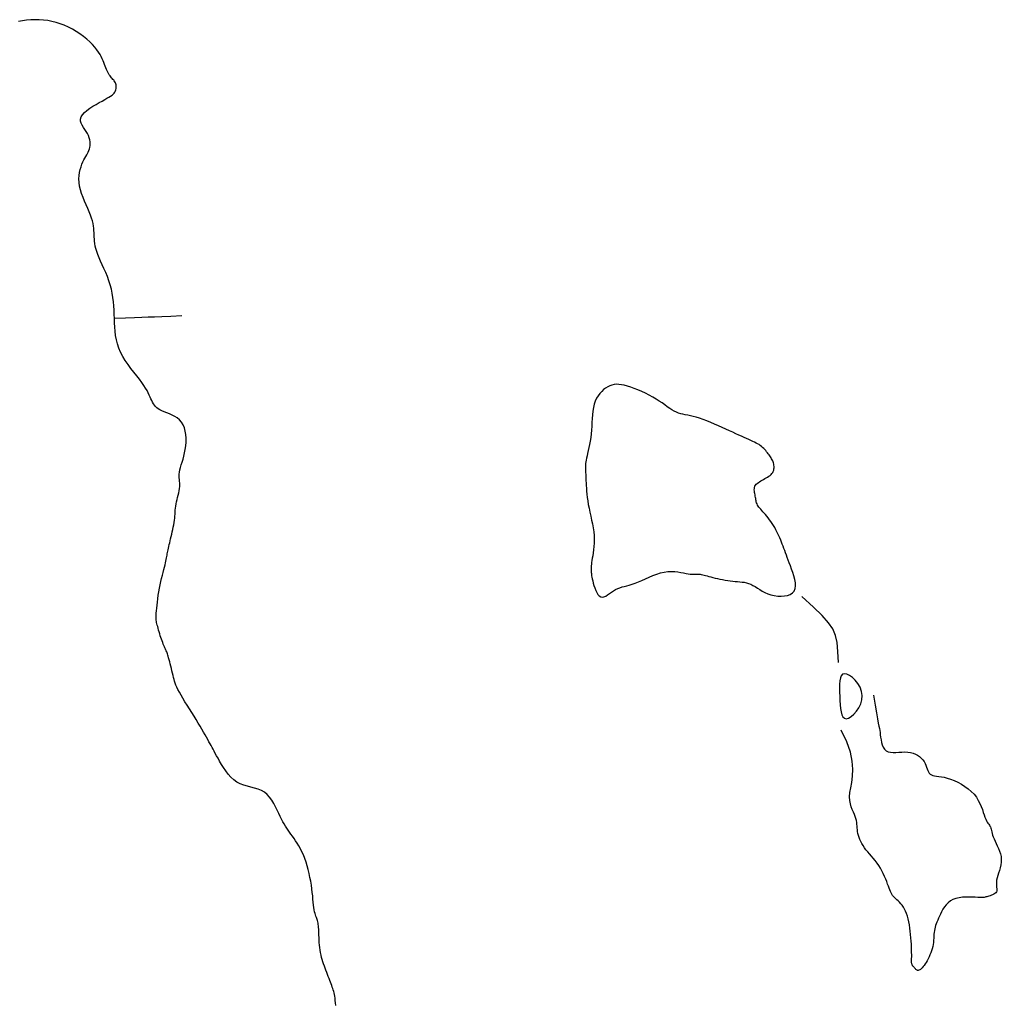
# Model space of a CAD drawing. Header units: millimetres. Extents: x 32690613 to 32693367, y 5343692 to 5344708.
# Tile 890 of 1009: x 32693237 to 32693266, y 5344336 to 5344365. Entities that reach past the tile are written whole.
import ezdxf

# ---------------------------------------------------------------- set-up
doc = ezdxf.new("R2010")
doc.units = ezdxf.units.MM
doc.header["$LTSCALE"] = 20
doc.layers.add('02-DGM_HL_491.50', color=72, linetype='Continuous')
doc.layers.add('02-DGM_HL_492.00', color=82, linetype='Continuous')

msp = doc.modelspace()

# ---------------------------------------------------------------- linework, layer by layer
at = {"layer": '02-DGM_HL_491.50', "elevation": 491.5, "flags": 128}
for points in [[(32693257.008, 5344353.11), (32693256.917, 5344353.134), (32693256.833, 5344353.153), (32693256.755, 5344353.167), (32693256.682, 5344353.181), (32693256.613, 5344353.194), (32693256.547, 5344353.209), (32693256.482, 5344353.228), (32693256.418, 5344353.254), (32693256.354, 5344353.286), (32693256.289, 5344353.326), (32693256.222, 5344353.371), (32693256.151, 5344353.42), (32693256.077, 5344353.474), (32693255.997, 5344353.53), (32693255.912, 5344353.588), (32693255.819, 5344353.647), (32693255.72, 5344353.706), (32693255.614, 5344353.763), (32693255.505, 5344353.818), (32693255.394, 5344353.87), (32693255.283, 5344353.919), (32693255.174, 5344353.962), (32693255.069, 5344354), (32693254.97, 5344354.031), (32693254.879, 5344354.055), (32693254.795, 5344354.071), (32693254.718, 5344354.08), (32693254.645, 5344354.081), (32693254.577, 5344354.074), (32693254.512, 5344354.06), (32693254.449, 5344354.038), (32693254.387, 5344354.008), (32693254.327, 5344353.971), (32693254.267, 5344353.925), (32693254.21, 5344353.872), (32693254.155, 5344353.812), (32693254.105, 5344353.743), (32693254.061, 5344353.667), (32693254.022, 5344353.584), (32693253.991, 5344353.492), (32693253.967, 5344353.394), (32693253.95, 5344353.289), (32693253.938, 5344353.18), (32693253.929, 5344353.068), (32693253.923, 5344352.953), (32693253.916, 5344352.839), (32693253.909, 5344352.725), (32693253.9, 5344352.613), (32693253.887, 5344352.505), (32693253.87, 5344352.402), (32693253.852, 5344352.303), (32693253.832, 5344352.209), (32693253.812, 5344352.122), (32693253.793, 5344352.04), (32693253.776, 5344351.966), (32693253.761, 5344351.899), (32693253.75, 5344351.84), (32693253.741, 5344351.787), (32693253.736, 5344351.741), (32693253.732, 5344351.7), (32693253.731, 5344351.662), (32693253.731, 5344351.628), (32693253.731, 5344351.596), (32693253.732, 5344351.564), (32693253.734, 5344351.533), (32693253.735, 5344351.5), (32693253.736, 5344351.466), (32693253.738, 5344351.429), (32693253.739, 5344351.388), (32693253.741, 5344351.342), (32693253.743, 5344351.29), (32693253.745, 5344351.231), (32693253.748, 5344351.165), (32693253.752, 5344351.091), (32693253.756, 5344351.011), (32693253.763, 5344350.924), (32693253.771, 5344350.832), (32693253.782, 5344350.734), (32693253.797, 5344350.632), (32693253.815, 5344350.525), (32693253.836, 5344350.415), (32693253.861, 5344350.301), (32693253.886, 5344350.186), (32693253.912, 5344350.069), (32693253.936, 5344349.952), (32693253.957, 5344349.835), (32693253.973, 5344349.719), (32693253.984, 5344349.606), (32693253.988, 5344349.495), (32693253.986, 5344349.388), (32693253.98, 5344349.286), (32693253.97, 5344349.188), (32693253.958, 5344349.097), (32693253.945, 5344349.013), (32693253.932, 5344348.937), (32693253.921, 5344348.87), (32693253.912, 5344348.811), (32693253.906, 5344348.761), (32693253.902, 5344348.718), (32693253.899, 5344348.681), (32693253.898, 5344348.649), (32693253.898, 5344348.62), (32693253.899, 5344348.594), (32693253.899, 5344348.568), (32693253.901, 5344348.543), (32693253.902, 5344348.517), (32693253.904, 5344348.488), (32693253.908, 5344348.456), (32693253.913, 5344348.419), (32693253.921, 5344348.377), (32693253.931, 5344348.328), (32693253.944, 5344348.27), (32693253.961, 5344348.204), (32693253.981, 5344348.133), (32693254.005, 5344348.059), (32693254.033, 5344347.988), (32693254.064, 5344347.922), (32693254.099, 5344347.866), (32693254.137, 5344347.822), (32693254.18, 5344347.795), (32693254.226, 5344347.788), (32693254.276, 5344347.798), (32693254.329, 5344347.821), (32693254.384, 5344347.853), (32693254.441, 5344347.893), (32693254.5, 5344347.935), (32693254.561, 5344347.976), (32693254.622, 5344348.013), (32693254.683, 5344348.043), (32693254.746, 5344348.067), (32693254.811, 5344348.088), (32693254.879, 5344348.106), (32693254.95, 5344348.125), (32693255.027, 5344348.146), (32693255.109, 5344348.171), (32693255.198, 5344348.202), (32693255.294, 5344348.241), (32693255.396, 5344348.285), (32693255.503, 5344348.332), (32693255.613, 5344348.38), (32693255.726, 5344348.426), (32693255.839, 5344348.468), (32693255.951, 5344348.502), (32693256.061, 5344348.528), (32693256.168, 5344348.542), (32693256.271, 5344348.547), (32693256.369, 5344348.543), (32693256.462, 5344348.534), (32693256.55, 5344348.521), (32693256.631, 5344348.507), (32693256.705, 5344348.492), (32693256.772, 5344348.481), (32693256.831, 5344348.472), (32693256.883, 5344348.468), (32693256.93, 5344348.466), (32693256.972, 5344348.466), (32693257.011, 5344348.466), (32693257.048, 5344348.467), (32693257.084, 5344348.466), (32693257.12, 5344348.464), (32693257.157, 5344348.458), (32693257.197, 5344348.451), (32693257.238, 5344348.441), (32693257.283, 5344348.429), (32693257.331, 5344348.416), (32693257.382, 5344348.401), (32693257.438, 5344348.386), (32693257.499, 5344348.37), (32693257.564, 5344348.354), (32693257.634, 5344348.337), (32693257.707, 5344348.321), (32693257.783, 5344348.306), (32693257.859, 5344348.292), (32693257.936, 5344348.279), (32693258.012, 5344348.268), (32693258.087, 5344348.259), (32693258.159, 5344348.253), (32693258.229, 5344348.248), (32693258.296, 5344348.242), (32693258.362, 5344348.235), (32693258.427, 5344348.226), (32693258.491, 5344348.213), (32693258.555, 5344348.194), (32693258.619, 5344348.169), (32693258.683, 5344348.137), (32693258.748, 5344348.099), (32693258.815, 5344348.057), (32693258.885, 5344348.013), (32693258.96, 5344347.969), (32693259.039, 5344347.927), (32693259.123, 5344347.89), (32693259.215, 5344347.859), (32693259.313, 5344347.835), (32693259.415, 5344347.821), (32693259.517, 5344347.816), (32693259.616, 5344347.822), (32693259.707, 5344347.84), (32693259.789, 5344347.869), (32693259.856, 5344347.912), (32693259.905, 5344347.969), (32693259.934, 5344348.04), (32693259.945, 5344348.123), (32693259.94, 5344348.215), (32693259.923, 5344348.314), (32693259.897, 5344348.416), (32693259.864, 5344348.519), (32693259.828, 5344348.619), (32693259.793, 5344348.715), (32693259.759, 5344348.804), (32693259.728, 5344348.886), (32693259.699, 5344348.962), (32693259.672, 5344349.034), (32693259.647, 5344349.101), (32693259.623, 5344349.166), (32693259.599, 5344349.229), (32693259.576, 5344349.291), (32693259.552, 5344349.352), (32693259.529, 5344349.414), (32693259.504, 5344349.475), (32693259.479, 5344349.537), (32693259.453, 5344349.599), (32693259.424, 5344349.66), (32693259.394, 5344349.721), (32693259.362, 5344349.783), (32693259.327, 5344349.844), (32693259.29, 5344349.904), (32693259.251, 5344349.964), (32693259.212, 5344350.022), (32693259.171, 5344350.078), (32693259.131, 5344350.131), (32693259.091, 5344350.182), (32693259.052, 5344350.229), (32693259.015, 5344350.273), (32693258.979, 5344350.313), (32693258.946, 5344350.35), (32693258.914, 5344350.385), (32693258.886, 5344350.419), (32693258.86, 5344350.45), (32693258.838, 5344350.481), (32693258.819, 5344350.512), (32693258.804, 5344350.543), (32693258.792, 5344350.574), (32693258.783, 5344350.605), (32693258.776, 5344350.637), (32693258.77, 5344350.67), (32693258.765, 5344350.703), (32693258.759, 5344350.738), (32693258.753, 5344350.774), (32693258.746, 5344350.81), (32693258.739, 5344350.848), (32693258.732, 5344350.886), (32693258.726, 5344350.924), (32693258.724, 5344350.961), (32693258.725, 5344350.997), (32693258.731, 5344351.032), (32693258.742, 5344351.065), (32693258.759, 5344351.096), (32693258.783, 5344351.124), (32693258.811, 5344351.151), (32693258.843, 5344351.177), (32693258.879, 5344351.201), (32693258.917, 5344351.224), (32693258.957, 5344351.247), (32693258.998, 5344351.27), (32693259.039, 5344351.292), (32693259.079, 5344351.315), (32693259.117, 5344351.338), (32693259.154, 5344351.363), (32693259.188, 5344351.388), (32693259.219, 5344351.415), (32693259.246, 5344351.444), (32693259.268, 5344351.475), (32693259.285, 5344351.508), (32693259.297, 5344351.543), (32693259.305, 5344351.579), (32693259.308, 5344351.616), (32693259.308, 5344351.653), (32693259.305, 5344351.69), (32693259.299, 5344351.725), (32693259.29, 5344351.759), (32693259.28, 5344351.791), (32693259.267, 5344351.821), (32693259.253, 5344351.85), (32693259.237, 5344351.879), (32693259.219, 5344351.907), (32693259.2, 5344351.935), (32693259.18, 5344351.963), (32693259.159, 5344351.993), (32693259.136, 5344352.024), (32693259.112, 5344352.056), (32693259.087, 5344352.089), (32693259.06, 5344352.122), (32693259.032, 5344352.155), (32693259.003, 5344352.186), (32693258.971, 5344352.217), (32693258.938, 5344352.246), (32693258.902, 5344352.273), (32693258.864, 5344352.298), (32693258.823, 5344352.322), (32693258.779, 5344352.346), (32693258.732, 5344352.37), (32693258.68, 5344352.394), (32693258.624, 5344352.42), (32693258.563, 5344352.448), (32693258.496, 5344352.478), (32693258.425, 5344352.51), (32693258.348, 5344352.545), (32693258.266, 5344352.582), (32693258.178, 5344352.622), (32693258.085, 5344352.664), (32693257.987, 5344352.708), (32693257.883, 5344352.755), (32693257.775, 5344352.804), (32693257.663, 5344352.854), (32693257.549, 5344352.904), (32693257.434, 5344352.953), (32693257.322, 5344352.999), (32693257.212, 5344353.041), (32693257.107, 5344353.079)], [(32693261.916, 5344344.879), (32693261.897, 5344345.002), (32693261.852, 5344345.121), (32693261.788, 5344345.231), (32693261.711, 5344345.329), (32693261.627, 5344345.411), (32693261.541, 5344345.474), (32693261.461, 5344345.513), (32693261.391, 5344345.525), (32693261.336, 5344345.508), (32693261.297, 5344345.464), (32693261.27, 5344345.397), (32693261.253, 5344345.311), (32693261.245, 5344345.21), (32693261.243, 5344345.097), (32693261.246, 5344344.977), (32693261.25, 5344344.853), (32693261.255, 5344344.728), (32693261.262, 5344344.608), (32693261.273, 5344344.496), (32693261.289, 5344344.395), (32693261.312, 5344344.311), (32693261.344, 5344344.246), (32693261.387, 5344344.206), (32693261.443, 5344344.193), (32693261.511, 5344344.211), (32693261.589, 5344344.256), (32693261.669, 5344344.325), (32693261.747, 5344344.413), (32693261.816, 5344344.517), (32693261.871, 5344344.632), (32693261.907, 5344344.754)]]:
    msp.add_lwpolyline(points, close=True, dxfattribs=at)
for points in [[(32693261.211, 5344345.852), (32693261.196, 5344346.184), (32693261.172, 5344346.445), (32693261.127, 5344346.658), (32693261.047, 5344346.846), (32693260.921, 5344347.033), (32693260.735, 5344347.241), (32693260.477, 5344347.492), (32693260.134, 5344347.811)], [(32693262.249, 5344344.892), (32693262.296, 5344344.594), (32693262.333, 5344344.364), (32693262.364, 5344344.191), (32693262.388, 5344344.063), (32693262.407, 5344343.97), (32693262.422, 5344343.9), (32693262.433, 5344343.842), (32693262.443, 5344343.784), (32693262.451, 5344343.718), (32693262.46, 5344343.645), (32693262.471, 5344343.568), (32693262.486, 5344343.491), (32693262.507, 5344343.416), (32693262.535, 5344343.348), (32693262.572, 5344343.29), (32693262.619, 5344343.245), (32693262.679, 5344343.216), (32693262.749, 5344343.2), (32693262.826, 5344343.195), (32693262.91, 5344343.197), (32693262.997, 5344343.202), (32693263.086, 5344343.208), (32693263.175, 5344343.211), (32693263.26, 5344343.208), (32693263.342, 5344343.196), (32693263.418, 5344343.176), (32693263.488, 5344343.148), (32693263.552, 5344343.114), (32693263.611, 5344343.074), (32693263.662, 5344343.029), (32693263.707, 5344342.98), (32693263.744, 5344342.928), (32693263.774, 5344342.873), (32693263.798, 5344342.818), (32693263.818, 5344342.764), (32693263.836, 5344342.711), (32693263.854, 5344342.662), (32693263.873, 5344342.618), (32693263.897, 5344342.58), (32693263.925, 5344342.551), (32693263.961, 5344342.529), (32693264.005, 5344342.515), (32693264.056, 5344342.505), (32693264.115, 5344342.497), (32693264.182, 5344342.489), (32693264.257, 5344342.478), (32693264.339, 5344342.462), (32693264.43, 5344342.439), (32693264.529, 5344342.407), (32693264.633, 5344342.365), (32693264.74, 5344342.315), (32693264.847, 5344342.257), (32693264.951, 5344342.192), (32693265.051, 5344342.12), (32693265.142, 5344342.042), (32693265.223, 5344341.958), (32693265.292, 5344341.869), (32693265.349, 5344341.778), (32693265.396, 5344341.685), (32693265.435, 5344341.594), (32693265.468, 5344341.506), (32693265.496, 5344341.422), (32693265.52, 5344341.346), (32693265.544, 5344341.279), (32693265.567, 5344341.223), (32693265.59, 5344341.176), (32693265.613, 5344341.137), (32693265.635, 5344341.103), (32693265.656, 5344341.074), (32693265.675, 5344341.047), (32693265.691, 5344341.02), (32693265.706, 5344340.992), (32693265.718, 5344340.961), (32693265.728, 5344340.927), (32693265.737, 5344340.889), (32693265.747, 5344340.848), (32693265.759, 5344340.802), (32693265.773, 5344340.752), (32693265.792, 5344340.698), (32693265.815, 5344340.639), (32693265.844, 5344340.575), (32693265.877, 5344340.506), (32693265.911, 5344340.434), (32693265.945, 5344340.359), (32693265.976, 5344340.281), (32693266.002, 5344340.2), (32693266.02, 5344340.118), (32693266.029, 5344340.035), (32693266.027, 5344339.952), (32693266.015, 5344339.869), (32693265.997, 5344339.787), (32693265.974, 5344339.707), (32693265.949, 5344339.629), (32693265.926, 5344339.555), (32693265.905, 5344339.484), (32693265.89, 5344339.418), (32693265.883, 5344339.358), (32693265.882, 5344339.303), (32693265.885, 5344339.253), (32693265.89, 5344339.208), (32693265.895, 5344339.167), (32693265.896, 5344339.131), (32693265.893, 5344339.098), (32693265.883, 5344339.069), (32693265.865, 5344339.044), (32693265.839, 5344339.022), (32693265.808, 5344339.002), (32693265.773, 5344338.985), (32693265.735, 5344338.971), (32693265.698, 5344338.958), (32693265.661, 5344338.947), (32693265.628, 5344338.938), (32693265.599, 5344338.929), (32693265.573, 5344338.922), (32693265.547, 5344338.916), (32693265.518, 5344338.911), (32693265.485, 5344338.908), (32693265.445, 5344338.907), (32693265.395, 5344338.907), (32693265.334, 5344338.909), (32693265.259, 5344338.913), (32693265.173, 5344338.917), (32693265.079, 5344338.919), (32693264.98, 5344338.918), (32693264.879, 5344338.912), (32693264.78, 5344338.899), (32693264.685, 5344338.878), (32693264.598, 5344338.847), (32693264.522, 5344338.804), (32693264.455, 5344338.752), (32693264.397, 5344338.691), (32693264.346, 5344338.626), (32693264.303, 5344338.557), (32693264.264, 5344338.487), (32693264.231, 5344338.418), (32693264.201, 5344338.352), (32693264.173, 5344338.291), (32693264.148, 5344338.234), (32693264.125, 5344338.18), (32693264.105, 5344338.129), (32693264.087, 5344338.079), (32693264.072, 5344338.03), (32693264.06, 5344337.98), (32693264.05, 5344337.929), (32693264.043, 5344337.875), (32693264.038, 5344337.819), (32693264.034, 5344337.762), (32693264.03, 5344337.702), (32693264.025, 5344337.641), (32693264.019, 5344337.58), (32693264.011, 5344337.517), (32693263.999, 5344337.454), (32693263.984, 5344337.391), (32693263.966, 5344337.329), (32693263.944, 5344337.267), (32693263.92, 5344337.206), (32693263.895, 5344337.148), (32693263.867, 5344337.091), (32693263.838, 5344337.038), (32693263.809, 5344336.988), (32693263.78, 5344336.942), (32693263.75, 5344336.9), (32693263.722, 5344336.863), (32693263.693, 5344336.83), (32693263.666, 5344336.803), (32693263.64, 5344336.781), (32693263.616, 5344336.765), (32693263.593, 5344336.755), (32693263.572, 5344336.75), (32693263.554, 5344336.752), (32693263.537, 5344336.758), (32693263.521, 5344336.767), (32693263.506, 5344336.78), (32693263.492, 5344336.794), (32693263.478, 5344336.809), (32693263.465, 5344336.825), (32693263.452, 5344336.839), (32693263.439, 5344336.854), (32693263.427, 5344336.868), (32693263.416, 5344336.881), (32693263.405, 5344336.895), (32693263.396, 5344336.91), (32693263.389, 5344336.925), (32693263.383, 5344336.941), (32693263.379, 5344336.958), (32693263.377, 5344336.978), (32693263.376, 5344337.001), (32693263.376, 5344337.028), (32693263.377, 5344337.062), (32693263.377, 5344337.102), (32693263.378, 5344337.15), (32693263.378, 5344337.208), (32693263.377, 5344337.275), (32693263.375, 5344337.351), (32693263.372, 5344337.435), (32693263.368, 5344337.524), (32693263.362, 5344337.618), (32693263.355, 5344337.714), (32693263.347, 5344337.812), (32693263.336, 5344337.909), (32693263.324, 5344338.004), (32693263.31, 5344338.097), (32693263.293, 5344338.187), (32693263.274, 5344338.272), (32693263.253, 5344338.354), (32693263.228, 5344338.43), (32693263.199, 5344338.501), (32693263.168, 5344338.566), (32693263.132, 5344338.623), (32693263.094, 5344338.675), (32693263.054, 5344338.722), (32693263.014, 5344338.764), (32693262.974, 5344338.803), (32693262.935, 5344338.839), (32693262.899, 5344338.873), (32693262.867, 5344338.905), (32693262.838, 5344338.938), (32693262.814, 5344338.97), (32693262.792, 5344339.005), (32693262.773, 5344339.042), (32693262.754, 5344339.083), (32693262.735, 5344339.129), (32693262.715, 5344339.18), (32693262.693, 5344339.238), (32693262.668, 5344339.303), (32693262.64, 5344339.375), (32693262.609, 5344339.451), (32693262.575, 5344339.53), (32693262.538, 5344339.612), (32693262.497, 5344339.694), (32693262.453, 5344339.774), (32693262.405, 5344339.852), (32693262.353, 5344339.926), (32693262.299, 5344339.997), (32693262.243, 5344340.065), (32693262.187, 5344340.13), (32693262.132, 5344340.194), (32693262.078, 5344340.256), (32693262.027, 5344340.317), (32693261.981, 5344340.378), (32693261.939, 5344340.439), (32693261.903, 5344340.499), (32693261.871, 5344340.56), (32693261.844, 5344340.62), (32693261.822, 5344340.68), (32693261.803, 5344340.739), (32693261.789, 5344340.797), (32693261.779, 5344340.854), (32693261.772, 5344340.909), (32693261.768, 5344340.963), (32693261.764, 5344341.017), (32693261.76, 5344341.072), (32693261.754, 5344341.127), (32693261.745, 5344341.183), (32693261.731, 5344341.241), (32693261.711, 5344341.301), (32693261.685, 5344341.365), (32693261.654, 5344341.432), (32693261.622, 5344341.506), (32693261.592, 5344341.586), (32693261.567, 5344341.676), (32693261.55, 5344341.776), (32693261.544, 5344341.887), (32693261.553, 5344342.012), (32693261.576, 5344342.152), (32693261.606, 5344342.311), (32693261.631, 5344342.491), (32693261.64, 5344342.697), (32693261.621, 5344342.933), (32693261.564, 5344343.202), (32693261.457, 5344343.507), (32693261.289, 5344343.853)]]:
    msp.add_lwpolyline(points, dxfattribs=at)
at = {"layer": '02-DGM_HL_492.00', "elevation": 492, "flags": 128}
for points in [[(32693246.345, 5344335.71), (32693246.337, 5344335.79), (32693246.33, 5344335.864), (32693246.323, 5344335.93), (32693246.315, 5344335.988), (32693246.306, 5344336.04), (32693246.296, 5344336.088), (32693246.284, 5344336.131), (32693246.271, 5344336.173), (32693246.257, 5344336.214), (32693246.242, 5344336.257), (32693246.225, 5344336.301), (32693246.207, 5344336.349), (32693246.188, 5344336.401), (32693246.167, 5344336.455), (32693246.146, 5344336.512), (32693246.124, 5344336.57), (32693246.101, 5344336.631), (32693246.078, 5344336.692), (32693246.055, 5344336.753), (32693246.032, 5344336.815), (32693246.009, 5344336.877), (32693245.986, 5344336.94), (32693245.965, 5344337.003), (32693245.945, 5344337.068), (32693245.926, 5344337.135), (32693245.91, 5344337.204), (32693245.895, 5344337.275), (32693245.883, 5344337.349), (32693245.873, 5344337.424), (32693245.866, 5344337.5), (32693245.859, 5344337.576), (32693245.854, 5344337.651), (32693245.851, 5344337.723), (32693245.847, 5344337.792), (32693245.845, 5344337.857), (32693245.842, 5344337.917), (32693245.84, 5344337.972), (32693245.837, 5344338.023), (32693245.834, 5344338.069), (32693245.829, 5344338.112), (32693245.824, 5344338.152), (32693245.817, 5344338.188), (32693245.808, 5344338.222), (32693245.798, 5344338.255), (32693245.786, 5344338.286), (32693245.773, 5344338.318), (32693245.759, 5344338.353), (32693245.745, 5344338.391), (32693245.731, 5344338.434), (32693245.718, 5344338.483), (32693245.707, 5344338.541), (32693245.697, 5344338.608), (32693245.688, 5344338.683), (32693245.68, 5344338.766), (32693245.671, 5344338.856), (32693245.662, 5344338.953), (32693245.651, 5344339.055), (32693245.638, 5344339.161), (32693245.623, 5344339.272), (32693245.604, 5344339.385), (32693245.583, 5344339.5), (32693245.558, 5344339.616), (32693245.53, 5344339.731), (32693245.499, 5344339.844), (32693245.465, 5344339.955), (32693245.428, 5344340.062), (32693245.388, 5344340.163), (32693245.345, 5344340.258), (32693245.3, 5344340.348), (32693245.254, 5344340.432), (32693245.206, 5344340.51), (32693245.158, 5344340.584), (32693245.111, 5344340.654), (32693245.064, 5344340.72), (32693245.019, 5344340.782), (32693244.976, 5344340.842), (32693244.935, 5344340.9), (32693244.895, 5344340.958), (32693244.855, 5344341.018), (32693244.817, 5344341.081), (32693244.778, 5344341.148), (32693244.739, 5344341.222), (32693244.698, 5344341.304), (32693244.657, 5344341.394), (32693244.612, 5344341.49), (32693244.565, 5344341.589), (32693244.512, 5344341.688), (32693244.454, 5344341.784), (32693244.39, 5344341.873), (32693244.318, 5344341.953), (32693244.237, 5344342.02), (32693244.146, 5344342.071), (32693244.048, 5344342.111), (32693243.945, 5344342.143), (32693243.838, 5344342.171), (32693243.73, 5344342.198), (32693243.623, 5344342.23), (32693243.518, 5344342.27), (32693243.419, 5344342.321), (32693243.326, 5344342.387), (32693243.241, 5344342.466), (32693243.162, 5344342.554), (32693243.09, 5344342.649), (32693243.024, 5344342.746), (32693242.964, 5344342.843), (32693242.911, 5344342.936), (32693242.863, 5344343.022), (32693242.821, 5344343.099), (32693242.783, 5344343.168), (32693242.749, 5344343.23), (32693242.717, 5344343.288), (32693242.687, 5344343.343), (32693242.657, 5344343.397), (32693242.626, 5344343.453), (32693242.594, 5344343.512), (32693242.559, 5344343.576), (32693242.521, 5344343.645), (32693242.479, 5344343.719), (32693242.435, 5344343.798), (32693242.386, 5344343.882), (32693242.334, 5344343.971), (32693242.278, 5344344.065), (32693242.218, 5344344.165), (32693242.154, 5344344.269), (32693242.087, 5344344.376), (32693242.019, 5344344.484), (32693241.951, 5344344.592), (32693241.886, 5344344.697), (32693241.824, 5344344.798), (32693241.768, 5344344.893), (32693241.719, 5344344.979), (32693241.678, 5344345.056), (32693241.645, 5344345.125), (32693241.618, 5344345.187), (32693241.596, 5344345.245), (32693241.578, 5344345.301), (32693241.562, 5344345.356), (32693241.548, 5344345.412), (32693241.533, 5344345.472), (32693241.518, 5344345.536), (32693241.501, 5344345.604), (32693241.484, 5344345.674), (32693241.467, 5344345.744), (32693241.45, 5344345.812), (32693241.434, 5344345.877), (32693241.418, 5344345.937), (32693241.403, 5344345.991), (32693241.39, 5344346.038), (32693241.378, 5344346.077), (32693241.367, 5344346.111), (32693241.356, 5344346.142), (32693241.345, 5344346.17), (32693241.334, 5344346.197), (32693241.322, 5344346.224), (32693241.309, 5344346.254), (32693241.294, 5344346.286), (32693241.279, 5344346.322), (32693241.262, 5344346.36), (32693241.245, 5344346.402), (32693241.227, 5344346.446), (32693241.209, 5344346.493), (32693241.19, 5344346.542), (32693241.172, 5344346.594), (32693241.154, 5344346.648), (32693241.137, 5344346.703), (32693241.121, 5344346.758), (32693241.105, 5344346.813), (32693241.091, 5344346.866), (32693241.078, 5344346.916), (32693241.066, 5344346.962), (32693241.056, 5344347.003), (32693241.047, 5344347.04), (32693241.041, 5344347.072), (32693241.036, 5344347.103), (32693241.032, 5344347.135), (32693241.031, 5344347.17), (32693241.031, 5344347.211), (32693241.033, 5344347.258), (32693241.037, 5344347.315), (32693241.042, 5344347.384), (32693241.049, 5344347.462), (32693241.058, 5344347.549), (32693241.069, 5344347.642), (32693241.081, 5344347.741), (32693241.096, 5344347.842), (32693241.112, 5344347.946), (32693241.131, 5344348.049), (32693241.151, 5344348.15), (32693241.173, 5344348.249), (32693241.195, 5344348.344), (32693241.218, 5344348.435), (32693241.24, 5344348.521), (32693241.261, 5344348.602), (32693241.28, 5344348.676), (32693241.297, 5344348.743), (32693241.311, 5344348.803), (32693241.323, 5344348.855), (32693241.332, 5344348.903), (32693241.34, 5344348.946), (32693241.347, 5344348.987), (32693241.354, 5344349.026), (32693241.36, 5344349.065), (32693241.368, 5344349.105), (32693241.376, 5344349.147), (32693241.386, 5344349.191), (32693241.396, 5344349.239), (32693241.408, 5344349.289), (32693241.42, 5344349.341), (32693241.433, 5344349.397), (32693241.447, 5344349.455), (32693241.462, 5344349.517), (32693241.478, 5344349.582), (32693241.494, 5344349.649), (32693241.51, 5344349.717), (32693241.526, 5344349.787), (32693241.54, 5344349.857), (32693241.554, 5344349.926), (32693241.565, 5344349.994), (32693241.575, 5344350.06), (32693241.582, 5344350.123), (32693241.587, 5344350.184), (32693241.591, 5344350.244), (32693241.595, 5344350.303), (32693241.599, 5344350.362), (32693241.605, 5344350.421), (32693241.612, 5344350.481), (32693241.623, 5344350.543), (32693241.636, 5344350.607), (32693241.652, 5344350.673), (32693241.669, 5344350.739), (32693241.686, 5344350.806), (32693241.702, 5344350.871), (32693241.716, 5344350.935), (32693241.726, 5344350.997), (32693241.733, 5344351.056), (32693241.734, 5344351.111), (32693241.731, 5344351.163), (32693241.726, 5344351.213), (32693241.72, 5344351.264), (32693241.715, 5344351.315), (32693241.713, 5344351.368), (32693241.714, 5344351.424), (32693241.721, 5344351.484), (32693241.734, 5344351.55), (32693241.753, 5344351.621), (32693241.776, 5344351.697), (32693241.801, 5344351.779), (32693241.827, 5344351.866), (32693241.852, 5344351.958), (32693241.875, 5344352.056), (32693241.895, 5344352.158), (32693241.909, 5344352.265), (32693241.916, 5344352.375), (32693241.917, 5344352.485), (32693241.91, 5344352.594), (32693241.894, 5344352.698), (32693241.868, 5344352.797), (32693241.832, 5344352.886), (32693241.785, 5344352.965), (32693241.727, 5344353.032), (32693241.659, 5344353.088), (32693241.585, 5344353.134), (32693241.506, 5344353.174), (32693241.426, 5344353.207), (32693241.348, 5344353.237), (32693241.273, 5344353.265), (32693241.205, 5344353.293), (32693241.146, 5344353.323), (32693241.095, 5344353.355), (32693241.051, 5344353.389), (32693241.014, 5344353.425), (32693240.981, 5344353.464), (32693240.952, 5344353.506), (32693240.927, 5344353.551), (32693240.903, 5344353.598), (32693240.879, 5344353.649), (32693240.855, 5344353.703), (32693240.829, 5344353.762), (32693240.799, 5344353.826), (32693240.764, 5344353.894), (32693240.721, 5344353.969), (32693240.671, 5344354.05), (32693240.61, 5344354.137), (32693240.539, 5344354.232), (32693240.459, 5344354.333), (32693240.374, 5344354.44), (32693240.287, 5344354.552), (32693240.201, 5344354.668), (32693240.119, 5344354.786), (32693240.044, 5344354.907), (32693239.979, 5344355.03), (32693239.927, 5344355.153), (32693239.887, 5344355.276), (32693239.857, 5344355.4), (32693239.835, 5344355.525), (32693239.82, 5344355.649), (32693239.81, 5344355.774), (32693239.803, 5344355.899), (32693239.798, 5344356.024), (32693239.793, 5344356.148), (32693239.787, 5344356.273), (32693239.779, 5344356.398), (32693239.768, 5344356.523), (32693239.753, 5344356.647), (32693239.733, 5344356.772), (32693239.708, 5344356.896), (32693239.675, 5344357.02), (32693239.636, 5344357.143), (32693239.59, 5344357.265), (32693239.541, 5344357.385), (32693239.49, 5344357.502), (32693239.439, 5344357.615), (32693239.39, 5344357.724), (32693239.345, 5344357.826), (32693239.306, 5344357.923), (32693239.275, 5344358.011), (32693239.252, 5344358.094), (32693239.234, 5344358.17), (32693239.221, 5344358.242), (32693239.212, 5344358.311), (32693239.207, 5344358.376), (32693239.203, 5344358.44), (32693239.2, 5344358.502), (32693239.198, 5344358.565), (32693239.194, 5344358.628), (32693239.189, 5344358.694), (32693239.18, 5344358.762), (32693239.167, 5344358.834), (32693239.149, 5344358.911), (32693239.125, 5344358.993), (32693239.094, 5344359.082), (32693239.056, 5344359.178), (32693239.012, 5344359.28), (32693238.964, 5344359.387), (32693238.917, 5344359.497), (32693238.871, 5344359.609), (32693238.829, 5344359.722), (32693238.794, 5344359.835), (32693238.769, 5344359.945), (32693238.755, 5344360.052), (32693238.751, 5344360.154), (32693238.756, 5344360.253), (32693238.769, 5344360.346), (32693238.788, 5344360.434), (32693238.811, 5344360.515), (32693238.838, 5344360.59), (32693238.866, 5344360.657), (32693238.895, 5344360.717), (32693238.923, 5344360.771), (32693238.951, 5344360.82), (32693238.978, 5344360.865), (32693239.002, 5344360.908), (32693239.025, 5344360.951), (32693239.044, 5344360.994), (32693239.06, 5344361.04), (32693239.071, 5344361.089), (32693239.078, 5344361.142), (32693239.081, 5344361.197), (32693239.077, 5344361.255), (32693239.068, 5344361.314), (32693239.052, 5344361.374), (32693239.03, 5344361.435), (32693239, 5344361.497), (32693238.963, 5344361.558), (32693238.922, 5344361.619), (32693238.881, 5344361.68), (32693238.845, 5344361.741), (32693238.815, 5344361.802), (32693238.798, 5344361.864), (32693238.796, 5344361.926), (32693238.814, 5344361.99), (32693238.854, 5344362.054), (32693238.913, 5344362.118), (32693238.987, 5344362.181), (32693239.072, 5344362.243), (32693239.163, 5344362.303), (32693239.257, 5344362.359), (32693239.349, 5344362.411), (32693239.435, 5344362.459), (32693239.512, 5344362.501), (32693239.579, 5344362.539), (32693239.637, 5344362.573), (32693239.686, 5344362.604), (32693239.728, 5344362.634), (32693239.763, 5344362.663), (32693239.792, 5344362.693), (32693239.814, 5344362.724), (32693239.831, 5344362.757), (32693239.843, 5344362.792), (32693239.85, 5344362.828), (32693239.853, 5344362.864), (32693239.852, 5344362.9), (32693239.847, 5344362.934), (32693239.839, 5344362.968), (32693239.827, 5344362.998), (32693239.813, 5344363.026), (32693239.796, 5344363.052), (32693239.777, 5344363.076), (32693239.756, 5344363.099), (32693239.735, 5344363.123), (32693239.713, 5344363.147), (32693239.69, 5344363.174), (32693239.668, 5344363.203), (32693239.646, 5344363.235), (32693239.625, 5344363.27), (32693239.604, 5344363.308), (32693239.584, 5344363.35), (32693239.564, 5344363.394), (32693239.544, 5344363.441), (32693239.524, 5344363.49), (32693239.504, 5344363.542), (32693239.484, 5344363.596), (32693239.462, 5344363.652), (32693239.437, 5344363.711), (32693239.409, 5344363.772), (32693239.374, 5344363.837), (32693239.332, 5344363.904), (32693239.282, 5344363.975), (32693239.222, 5344364.049), (32693239.151, 5344364.126), (32693239.07, 5344364.205), (32693238.98, 5344364.285), (32693238.882, 5344364.364), (32693238.778, 5344364.441), (32693238.668, 5344364.514), (32693238.554, 5344364.582), (32693238.436, 5344364.644), (32693238.317, 5344364.698), (32693238.196, 5344364.744), (32693238.074, 5344364.782), (32693237.95, 5344364.813), (32693237.826, 5344364.837), (32693237.701, 5344364.853), (32693237.576, 5344364.862), (32693237.451, 5344364.864), (32693237.326, 5344364.859), (32693237.203, 5344364.848), (32693237.083, 5344364.832), (32693236.966, 5344364.812)], [(32693241.796, 5344356.102), (32693241.464, 5344356.089), (32693241.203, 5344356.078), (32693240.988, 5344356.07), (32693240.797, 5344356.063), (32693240.606, 5344356.055), (32693240.391, 5344356.047), (32693240.129, 5344356.037), (32693239.798, 5344356.024)]]:
    msp.add_lwpolyline(points, dxfattribs=at)

doc.saveas('drawing.dxf')
